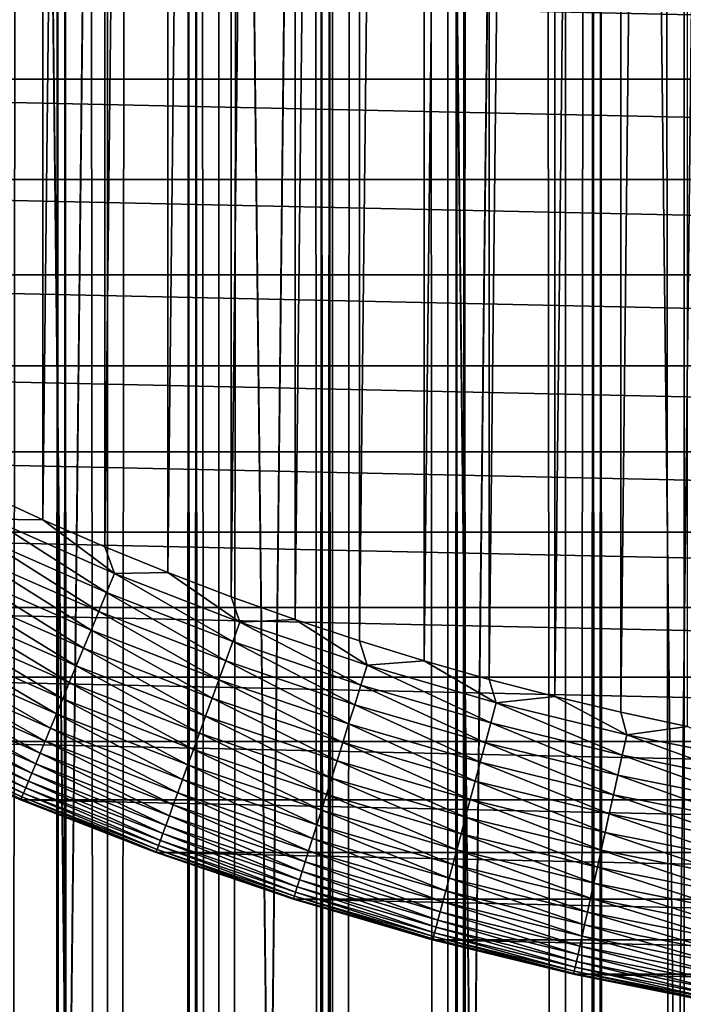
# Model space of a CAD drawing. Header units: millimetres. Extents: x -161 to 161, y -94 to 1149.
# Tile 1023 of 1056: x -4.79 to -2.29, y 641.18 to 644.88. Entities that reach past the tile are written whole.
import ezdxf

# ---------------------------------------------------------------- set-up
doc = ezdxf.new("R2010")
doc.units = ezdxf.units.MM
doc.header["$LTSCALE"] = 81.481481
for name, color, linetype in [('16', 7, 'CONTINUOUS'), ('18', 7, 'CONTINUOUS'), ('3', 7, 'CONTINUOUS'), ('37', 7, 'CONTINUOUS'), ('38', 7, 'CONTINUOUS'), ('39', 7, 'CONTINUOUS'), ('4', 7, 'CONTINUOUS'), ('41', 7, 'CONTINUOUS'), ('6', 7, 'CONTINUOUS')]:
    doc.layers.add(name, color=color, linetype=linetype)

msp = doc.modelspace()

# ---------------------------------------------------------------- linework, layer by layer
at = {"layer": '16', "color": 7, "linetype": 'CONTINUOUS', "true_color": 0xaaaaaa}
for points in [[(-5.3561, 640, -19.2695), (-4.9892, 673.5, -19.3677), (-4.6059, 640, -19.4624), (-5.3561, 640, -19.2695)], [(-4.9892, 673.5, -19.3677), (-4.2345, 673.5, -19.5465), (-4.6059, 640, -19.4624), (-4.9892, 673.5, -19.3677)], [(-4.6059, 640, -19.4624), (-4.2345, 673.5, -19.5465), (-3.8488, 640, -19.6262), (-4.6059, 640, -19.4624)], [(-4.2345, 673.5, -19.5465), (-3.4724, 673.5, -19.6961), (-3.8488, 640, -19.6262), (-4.2345, 673.5, -19.5465)], [(-3.8488, 640, -19.6262), (-3.4724, 673.5, -19.6961), (-3.0859, 640, -19.7605), (-3.8488, 640, -19.6262)], [(-3.4724, 673.5, -19.6961), (-2.7064, 673.5, -19.816), (-3.0859, 640, -19.7605), (-3.4724, 673.5, -19.6961)], [(-3.0859, 640, -19.7605), (-2.7064, 673.5, -19.816), (-2.3184, 640, -19.8652), (-3.0859, 640, -19.7605)], [(-2.7064, 673.5, -19.816), (-1.9369, 673.5, -19.9059), (-2.3184, 640, -19.8652), (-2.7064, 673.5, -19.816)], [(-2.3184, 640, -19.8652), (-1.9369, 673.5, -19.9059), (-1.5474, 640, -19.94), (-2.3184, 640, -19.8652)]]:
    msp.add_3dface(points, dxfattribs=at)
at = {"layer": '18', "color": 7, "linetype": 'CONTINUOUS', "true_color": 0xaaaaaa}
for points in [[(-4.6069, 640, 19.4622), (-4.9892, 673.5, 19.3677), (-5.3571, 640, 19.2692), (-4.6069, 640, 19.4622)], [(-4.2345, 673.5, 19.5465), (-4.9892, 673.5, 19.3677), (-4.6069, 640, 19.4622), (-4.2345, 673.5, 19.5465)], [(-3.8498, 640, 19.626), (-4.2345, 673.5, 19.5465), (-4.6069, 640, 19.4622), (-3.8498, 640, 19.626)], [(-3.4724, 673.5, 19.6961), (-4.2345, 673.5, 19.5465), (-3.8498, 640, 19.626), (-3.4724, 673.5, 19.6961)], [(-3.087, 640, 19.7603), (-3.4724, 673.5, 19.6961), (-3.8498, 640, 19.626), (-3.087, 640, 19.7603)], [(-2.7064, 673.5, 19.816), (-3.4724, 673.5, 19.6961), (-3.087, 640, 19.7603), (-2.7064, 673.5, 19.816)], [(-2.3195, 640, 19.865), (-2.7064, 673.5, 19.816), (-3.087, 640, 19.7603), (-2.3195, 640, 19.865)], [(-1.9369, 673.5, 19.9059), (-2.7064, 673.5, 19.816), (-2.3195, 640, 19.865), (-1.9369, 673.5, 19.9059)], [(-1.5485, 640, 19.94), (-1.9369, 673.5, 19.9059), (-2.3195, 640, 19.865), (-1.5485, 640, 19.94)]]:
    msp.add_3dface(points, dxfattribs=at)
at = {"layer": '3', "color": 7, "linetype": 'CONTINUOUS', "true_color": 0xaaaaaa}
for points in [[(-5.1005, 648.5, -10.8621), (-4.6165, 648.5, -11.0765), (-4.897, -11, -10.9553), (-5.1005, 648.5, -10.8621)], [(-4.897, -11, -10.9553), (-4.6165, 648.5, -11.0765), (-4.4076, -11, -11.1612), (-4.897, -11, -10.9553)], [(-4.6165, 648.5, -11.0765), (-4.1238, 648.5, -11.2692), (-4.4076, -11, -11.1612), (-4.6165, 648.5, -11.0765)], [(-4.4076, -11, -11.1612), (-4.1238, 648.5, -11.2692), (-3.9096, -11, -11.3453), (-4.4076, -11, -11.1612)], [(-4.1238, 648.5, -11.2692), (-3.6234, 648.5, -11.4399), (-3.9096, -11, -11.3453), (-4.1238, 648.5, -11.2692)], [(-3.9096, -11, -11.3453), (-3.6234, 648.5, -11.4399), (-3.4039, -11, -11.5071), (-3.9096, -11, -11.3453)], [(-3.6234, 648.5, -11.4399), (-3.1161, 648.4999, -11.5884), (-3.4039, -11, -11.5071), (-3.6234, 648.5, -11.4399)], [(-3.4039, -11, -11.5071), (-3.1161, 648.4999, -11.5884), (-2.8916, -11, -11.6464), (-3.4039, -11, -11.5071)], [(-3.1161, 648.4999, -11.5884), (-2.603, 648.4999, -11.7143), (-2.8916, -11, -11.6464), (-3.1161, 648.4999, -11.5884)], [(-2.8916, -11, -11.6464), (-2.603, 648.4999, -11.7143), (-2.3736, -11, -11.7629), (-2.8916, -11, -11.6464)], [(-2.603, 648.4999, -11.7143), (-2.0852, 648.4999, -11.8174), (-2.3736, -11, -11.7629), (-2.603, 648.4999, -11.7143)], [(-2.3736, -11, -11.7629), (-2.0852, 648.4999, -11.8174), (-1.851, -11, -11.8564), (-2.3736, -11, -11.7629)]]:
    msp.add_3dface(points, dxfattribs=at)
at = {"layer": '37', "linetype": 'CONTINUOUS'}
for points in [[(-2.2785, 664.7719, -48.8), (-2.5281, 664.7186, -48.8), (-2.5277, 642.2814, -48.8), (-2.2785, 664.7719, -48.8)], [(-2.2781, 642.228, -48.8), (-2.2785, 664.7719, -48.8), (-2.5277, 642.2814, -48.8), (-2.2781, 642.228, -48.8)], [(-2.5281, 664.7186, -48.8), (-2.7764, 664.6597, -48.8), (-2.7761, 642.3402, -48.8), (-2.5281, 664.7186, -48.8)], [(-2.5277, 642.2814, -48.8), (-2.5281, 664.7186, -48.8), (-2.7761, 642.3402, -48.8), (-2.5277, 642.2814, -48.8)], [(-2.7764, 664.6597, -48.8), (-3.0231, 664.5955, -48.8), (-3.0227, 642.4044, -48.8), (-2.7764, 664.6597, -48.8)], [(-2.7761, 642.3402, -48.8), (-2.7764, 664.6597, -48.8), (-3.0227, 642.4044, -48.8), (-2.7761, 642.3402, -48.8)], [(-3.0231, 664.5955, -48.8), (-3.2677, 664.526, -48.8), (-3.2673, 642.4739, -48.8), (-3.0231, 664.5955, -48.8)], [(-3.0227, 642.4044, -48.8), (-3.0231, 664.5955, -48.8), (-3.2673, 642.4739, -48.8), (-3.0227, 642.4044, -48.8)], [(-3.2677, 664.526, -48.8), (-3.5108, 664.451, -48.8), (-3.5104, 642.5489, -48.8), (-3.2677, 664.526, -48.8)], [(-3.2673, 642.4739, -48.8), (-3.2677, 664.526, -48.8), (-3.5104, 642.5489, -48.8), (-3.2673, 642.4739, -48.8)], [(-3.5108, 664.451, -48.8), (-3.7526, 664.3704, -48.8), (-3.7523, 642.6295, -48.8), (-3.5108, 664.451, -48.8)], [(-3.5104, 642.5489, -48.8), (-3.5108, 664.451, -48.8), (-3.7523, 642.6295, -48.8), (-3.5104, 642.5489, -48.8)], [(-3.7526, 664.3704, -48.8), (-3.993, 664.2844, -48.8), (-3.9926, 642.7154, -48.8), (-3.7526, 664.3704, -48.8)], [(-3.7523, 642.6295, -48.8), (-3.7526, 664.3704, -48.8), (-3.9926, 642.7154, -48.8), (-3.7523, 642.6295, -48.8)], [(-3.993, 664.2844, -48.8), (-4.2314, 664.1931, -48.8), (-4.231, 642.8067, -48.8), (-3.993, 664.2844, -48.8)], [(-3.9926, 642.7154, -48.8), (-3.993, 664.2844, -48.8), (-4.231, 642.8067, -48.8), (-3.9926, 642.7154, -48.8)], [(-4.2314, 664.1931, -48.8), (-4.4675, 664.0967, -48.8), (-4.4671, 642.9031, -48.8), (-4.2314, 664.1931, -48.8)], [(-4.231, 642.8067, -48.8), (-4.2314, 664.1931, -48.8), (-4.4671, 642.9031, -48.8), (-4.231, 642.8067, -48.8)], [(-4.4675, 664.0967, -48.8), (-4.701, 663.9953, -48.8), (-4.7006, 643.0046, -48.8), (-4.4675, 664.0967, -48.8)], [(-4.4671, 642.9031, -48.8), (-4.4675, 664.0967, -48.8), (-4.7006, 643.0046, -48.8), (-4.4671, 642.9031, -48.8)], [(-4.701, 663.9953, -48.8), (-4.9318, 663.8888, -48.8), (-4.9315, 643.111, -48.8), (-4.701, 663.9953, -48.8)], [(-4.7006, 643.0046, -48.8), (-4.701, 663.9953, -48.8), (-4.9315, 643.111, -48.8), (-4.7006, 643.0046, -48.8)]]:
    msp.add_3dface(points, dxfattribs=at)
at = {"layer": '38', "linetype": 'CONTINUOUS'}
for points in [[(-8.8387, 644.6613, -78.8), (-9.2163, 645.0556, -78.8), (8.8387, 644.6613, -78.8), (-8.8387, 644.6613, -78.8)], [(8.8387, 644.6613, -78.8), (-9.2163, 645.0556, -78.8), (9.2163, 645.0556, -78.8), (8.8387, 644.6613, -78.8)], [(-8.4444, 644.2837, -78.8), (-8.8387, 644.6613, -78.8), (8.4444, 644.2837, -78.8), (-8.4444, 644.2837, -78.8)], [(8.4444, 644.2837, -78.8), (-8.8387, 644.6613, -78.8), (8.8387, 644.6613, -78.8), (8.4444, 644.2837, -78.8)], [(-8.0352, 643.9248, -78.8), (-8.4444, 644.2837, -78.8), (8.0352, 643.9248, -78.8), (-8.0352, 643.9248, -78.8)], [(8.0352, 643.9248, -78.8), (-8.4444, 644.2837, -78.8), (8.4444, 644.2837, -78.8), (8.0352, 643.9248, -78.8)], [(-7.6096, 643.5833, -78.8), (-8.0352, 643.9248, -78.8), (7.6096, 643.5833, -78.8), (-7.6096, 643.5833, -78.8)], [(7.6096, 643.5833, -78.8), (-8.0352, 643.9248, -78.8), (8.0352, 643.9248, -78.8), (7.6096, 643.5833, -78.8)], [(-7.1692, 643.2604, -78.8), (-7.6096, 643.5833, -78.8), (7.1692, 643.2604, -78.8), (-7.1692, 643.2604, -78.8)], [(7.1692, 643.2604, -78.8), (-7.6096, 643.5833, -78.8), (7.6096, 643.5833, -78.8), (7.1692, 643.2604, -78.8)], [(-6.7164, 642.9577, -78.8), (-7.1692, 643.2604, -78.8), (6.7164, 642.9577, -78.8), (-6.7164, 642.9577, -78.8)], [(6.7164, 642.9577, -78.8), (-7.1692, 643.2604, -78.8), (7.1692, 643.2604, -78.8), (6.7164, 642.9577, -78.8)], [(-6.2503, 642.675, -78.8), (-6.7164, 642.9577, -78.8), (6.2503, 642.675, -78.8), (-6.2503, 642.675, -78.8)], [(6.2503, 642.675, -78.8), (-6.7164, 642.9577, -78.8), (6.7164, 642.9577, -78.8), (6.2503, 642.675, -78.8)], [(-5.7715, 642.4123, -78.8), (-6.2503, 642.675, -78.8), (5.7715, 642.4123, -78.8), (-5.7715, 642.4123, -78.8)], [(5.7715, 642.4123, -78.8), (-6.2503, 642.675, -78.8), (6.2503, 642.675, -78.8), (5.7715, 642.4123, -78.8)], [(-5.2825, 642.171, -78.8), (-5.7715, 642.4123, -78.8), (5.2825, 642.171, -78.8), (-5.2825, 642.171, -78.8)], [(5.2825, 642.171, -78.8), (-5.7715, 642.4123, -78.8), (5.7715, 642.4123, -78.8), (5.2825, 642.171, -78.8)], [(-4.784, 641.9518, -78.8), (-5.2825, 642.171, -78.8), (4.784, 641.9518, -78.8), (-4.784, 641.9518, -78.8)], [(4.784, 641.9518, -78.8), (-5.2825, 642.171, -78.8), (5.2825, 642.171, -78.8), (4.784, 641.9518, -78.8)], [(-4.2751, 641.7539, -78.8), (-4.784, 641.9518, -78.8), (4.2751, 641.7539, -78.8), (-4.2751, 641.7539, -78.8)], [(4.2751, 641.7539, -78.8), (-4.784, 641.9518, -78.8), (4.784, 641.9518, -78.8), (4.2751, 641.7539, -78.8)], [(-3.7583, 641.5784, -78.8), (-4.2751, 641.7539, -78.8), (3.7583, 641.5784, -78.8), (-3.7583, 641.5784, -78.8)], [(3.7583, 641.5784, -78.8), (-4.2751, 641.7539, -78.8), (4.2751, 641.7539, -78.8), (3.7583, 641.5784, -78.8)], [(-3.2358, 641.4261, -78.8), (-3.7583, 641.5784, -78.8), (3.2358, 641.4261, -78.8), (-3.2358, 641.4261, -78.8)], [(3.2358, 641.4261, -78.8), (-3.7583, 641.5784, -78.8), (3.7583, 641.5784, -78.8), (3.2358, 641.4261, -78.8)], [(-2.7056, 641.2964, -78.8), (-3.2358, 641.4261, -78.8), (2.7056, 641.2964, -78.8), (-2.7056, 641.2964, -78.8)], [(2.7056, 641.2964, -78.8), (-3.2358, 641.4261, -78.8), (3.2358, 641.4261, -78.8), (2.7056, 641.2964, -78.8)], [(-2.17, 641.1899, -78.8), (-2.7056, 641.2964, -78.8), (2.17, 641.1899, -78.8), (-2.17, 641.1899, -78.8)], [(2.17, 641.1899, -78.8), (-2.7056, 641.2964, -78.8), (2.7056, 641.2964, -78.8), (2.17, 641.1899, -78.8)]]:
    msp.add_3dface(points, dxfattribs=at)
at = {"layer": '39', "linetype": 'CONTINUOUS'}
for points in [[(-5.2825, 642.171, -78.8), (-4.784, 641.9518, -78.8), (-4.791, 641.9546, -49.8), (-5.2825, 642.171, -78.8)], [(-4.791, 641.9546, -49.8), (-4.784, 641.9518, -78.8), (-4.282, 641.7563, -49.8), (-4.791, 641.9546, -49.8)], [(-4.784, 641.9518, -78.8), (-4.2751, 641.7539, -78.8), (-4.282, 641.7563, -49.8), (-4.784, 641.9518, -78.8)], [(-4.282, 641.7563, -49.8), (-4.2751, 641.7539, -78.8), (-3.7648, 641.5804, -49.8), (-4.282, 641.7563, -49.8)], [(-4.2751, 641.7539, -78.8), (-3.7583, 641.5784, -78.8), (-3.7648, 641.5804, -49.8), (-4.2751, 641.7539, -78.8)], [(-3.7648, 641.5804, -49.8), (-3.7583, 641.5784, -78.8), (-3.2404, 641.4273, -49.8), (-3.7648, 641.5804, -49.8)], [(-3.7583, 641.5784, -78.8), (-3.2358, 641.4261, -78.8), (-3.2404, 641.4273, -49.8), (-3.7583, 641.5784, -78.8)], [(-3.2404, 641.4273, -49.8), (-3.2358, 641.4261, -78.8), (-2.7098, 641.2973, -49.8), (-3.2404, 641.4273, -49.8)], [(-3.2358, 641.4261, -78.8), (-2.7056, 641.2964, -78.8), (-2.7098, 641.2973, -49.8), (-3.2358, 641.4261, -78.8)], [(-2.7098, 641.2973, -49.8), (-2.7056, 641.2964, -78.8), (-2.174, 641.1905, -49.8), (-2.7098, 641.2973, -49.8)], [(-2.7056, 641.2964, -78.8), (-2.17, 641.1899, -78.8), (-2.174, 641.1905, -49.8), (-2.7056, 641.2964, -78.8)]]:
    msp.add_3dface(points, dxfattribs=at)
at = {"layer": '4', "color": 7, "linetype": 'CONTINUOUS', "true_color": 0xaaaaaa}
for points in [[(-4.6454, 648.5, 11.0644), (-5.1291, 648.5, 10.8486), (-4.897, -11, 10.9553), (-4.6454, 648.5, 11.0644)], [(-4.4076, -11, 11.1612), (-4.6454, 648.5, 11.0644), (-4.897, -11, 10.9553), (-4.4076, -11, 11.1612)], [(-4.1529, 648.5, 11.2585), (-4.6454, 648.5, 11.0644), (-4.4076, -11, 11.1612), (-4.1529, 648.5, 11.2585)], [(-3.9096, -11, 11.3453), (-4.1529, 648.5, 11.2585), (-4.4076, -11, 11.1612), (-3.9096, -11, 11.3453)], [(-3.6527, 648.5, 11.4306), (-4.1529, 648.5, 11.2585), (-3.9096, -11, 11.3453), (-3.6527, 648.5, 11.4306)], [(-3.4039, -11, 11.5071), (-3.6527, 648.5, 11.4306), (-3.9096, -11, 11.3453), (-3.4039, -11, 11.5071)], [(-3.1455, 648.5, 11.5804), (-3.6527, 648.5, 11.4306), (-3.4039, -11, 11.5071), (-3.1455, 648.5, 11.5804)], [(-2.8916, -11, 11.6464), (-3.1455, 648.5, 11.5804), (-3.4039, -11, 11.5071), (-2.8916, -11, 11.6464)], [(-2.6326, 648.5, 11.7077), (-3.1455, 648.5, 11.5804), (-2.8916, -11, 11.6464), (-2.6326, 648.5, 11.7077)], [(-2.3736, -11, 11.7629), (-2.6326, 648.5, 11.7077), (-2.8916, -11, 11.6464), (-2.3736, -11, 11.7629)], [(-2.1149, 648.5, 11.8122), (-2.6326, 648.5, 11.7077), (-2.3736, -11, 11.7629), (-2.1149, 648.5, 11.8122)], [(-1.851, -11, 11.8564), (-2.1149, 648.5, 11.8122), (-2.3736, -11, 11.7629), (-1.851, -11, 11.8564)]]:
    msp.add_3dface(points, dxfattribs=at)
at = {"layer": '41', "linetype": 'CONTINUOUS'}
for points in [[(-4.7006, 643.0046, -48.8), (-4.9315, 643.111, -48.8), (-4.8933, 643.0064, -48.8031), (-4.7006, 643.0046, -48.8)], [(-4.4608, 642.7308, -48.8123), (-4.8933, 643.0064, -48.8031), (-4.9263, 642.9356, -48.8123), (-4.4608, 642.7308, -48.8123)], [(-4.4309, 642.8029, -48.8031), (-4.7006, 643.0046, -48.8), (-4.8933, 643.0064, -48.8031), (-4.4309, 642.8029, -48.8031)], [(-4.4309, 642.8029, -48.8031), (-4.8933, 643.0064, -48.8031), (-4.4608, 642.7308, -48.8123), (-4.4309, 642.8029, -48.8031)], [(-4.4671, 642.9031, -48.8), (-4.7006, 643.0046, -48.8), (-4.4309, 642.8029, -48.8031), (-4.4671, 642.9031, -48.8)], [(-4.4903, 642.6596, -48.8277), (-4.9263, 642.9356, -48.8123), (-4.9588, 642.8658, -48.8277), (-4.4903, 642.6596, -48.8277)], [(-4.4608, 642.7308, -48.8123), (-4.9263, 642.9356, -48.8123), (-4.4903, 642.6596, -48.8277), (-4.4608, 642.7308, -48.8123)], [(-4.231, 642.8067, -48.8), (-4.4671, 642.9031, -48.8), (-4.4309, 642.8029, -48.8031), (-4.231, 642.8067, -48.8)], [(-4.5192, 642.5897, -48.849), (-4.9588, 642.8658, -48.8277), (-4.9908, 642.7972, -48.849), (-4.5192, 642.5897, -48.849)], [(-4.4903, 642.6596, -48.8277), (-4.9588, 642.8658, -48.8277), (-4.5192, 642.5897, -48.849), (-4.4903, 642.6596, -48.8277)], [(-4.5474, 642.5216, -48.8762), (-4.9908, 642.7972, -48.849), (-5.022, 642.7304, -48.8762), (-4.5474, 642.5216, -48.8762)], [(-4.5192, 642.5897, -48.849), (-4.9908, 642.7972, -48.849), (-4.5474, 642.5216, -48.8762), (-4.5192, 642.5897, -48.849)], [(-3.9868, 642.5465, -48.8123), (-4.4309, 642.8029, -48.8031), (-4.4608, 642.7308, -48.8123), (-3.9868, 642.5465, -48.8123)], [(-3.9601, 642.6198, -48.8031), (-4.231, 642.8067, -48.8), (-4.4309, 642.8029, -48.8031), (-3.9601, 642.6198, -48.8031)], [(-3.9601, 642.6198, -48.8031), (-4.4309, 642.8029, -48.8031), (-3.9868, 642.5465, -48.8123), (-3.9601, 642.6198, -48.8031)], [(-3.9926, 642.7154, -48.8), (-4.231, 642.8067, -48.8), (-3.9601, 642.6198, -48.8031), (-3.9926, 642.7154, -48.8)], [(-4.5747, 642.4556, -48.9092), (-5.022, 642.7304, -48.8762), (-5.0521, 642.6657, -48.9092), (-4.5747, 642.4556, -48.9092)], [(-4.5474, 642.5216, -48.8762), (-5.022, 642.7304, -48.8762), (-4.5747, 642.4556, -48.9092), (-4.5474, 642.5216, -48.8762)], [(-4.0131, 642.474, -48.8277), (-4.4608, 642.7308, -48.8123), (-4.4903, 642.6596, -48.8277), (-4.0131, 642.474, -48.8277)], [(-3.9868, 642.5465, -48.8123), (-4.4608, 642.7308, -48.8123), (-4.0131, 642.474, -48.8277), (-3.9868, 642.5465, -48.8123)], [(-3.7523, 642.6295, -48.8), (-3.9926, 642.7154, -48.8), (-3.9601, 642.6198, -48.8031), (-3.7523, 642.6295, -48.8)], [(-4.601, 642.3923, -48.9476), (-5.0521, 642.6657, -48.9092), (-5.0811, 642.6036, -48.9476), (-4.601, 642.3923, -48.9476)], [(-4.5747, 642.4556, -48.9092), (-5.0521, 642.6657, -48.9092), (-4.601, 642.3923, -48.9476), (-4.5747, 642.4556, -48.9092)], [(-4.039, 642.4029, -48.849), (-4.4903, 642.6596, -48.8277), (-4.5192, 642.5897, -48.849), (-4.039, 642.4029, -48.849)], [(-4.0131, 642.474, -48.8277), (-4.4903, 642.6596, -48.8277), (-4.039, 642.4029, -48.849), (-4.0131, 642.474, -48.8277)], [(-4.626, 642.3319, -48.9913), (-5.0811, 642.6036, -48.9476), (-5.1087, 642.5443, -48.9913), (-4.626, 642.3319, -48.9913)], [(-4.601, 642.3923, -48.9476), (-5.0811, 642.6036, -48.9476), (-4.626, 642.3319, -48.9913), (-4.601, 642.3923, -48.9476)], [(-3.5052, 642.383, -48.8123), (-3.9601, 642.6198, -48.8031), (-3.9868, 642.5465, -48.8123), (-3.5052, 642.383, -48.8123)], [(-3.4817, 642.4574, -48.8031), (-3.7523, 642.6295, -48.8), (-3.9601, 642.6198, -48.8031), (-3.4817, 642.4574, -48.8031)], [(-3.4817, 642.4574, -48.8031), (-3.9601, 642.6198, -48.8031), (-3.5052, 642.383, -48.8123), (-3.4817, 642.4574, -48.8031)], [(-3.5104, 642.5489, -48.8), (-3.7523, 642.6295, -48.8), (-3.4817, 642.4574, -48.8031), (-3.5104, 642.5489, -48.8)], [(-4.0642, 642.3337, -48.8762), (-4.5192, 642.5897, -48.849), (-4.5474, 642.5216, -48.8762), (-4.0642, 642.3337, -48.8762)], [(-4.039, 642.4029, -48.849), (-4.5192, 642.5897, -48.849), (-4.0642, 642.3337, -48.8762), (-4.039, 642.4029, -48.849)], [(-4.6496, 642.2749, -49.04), (-5.1087, 642.5443, -48.9913), (-5.1348, 642.4884, -49.04), (-4.6496, 642.2749, -49.04)], [(-4.626, 642.3319, -48.9913), (-5.1087, 642.5443, -48.9913), (-4.6496, 642.2749, -49.04), (-4.626, 642.3319, -48.9913)], [(-4.0886, 642.2666, -48.9092), (-4.5474, 642.5216, -48.8762), (-4.5747, 642.4556, -48.9092), (-4.0886, 642.2666, -48.9092)], [(-4.0642, 642.3337, -48.8762), (-4.5474, 642.5216, -48.8762), (-4.0886, 642.2666, -48.9092), (-4.0642, 642.3337, -48.8762)], [(-3.5284, 642.3095, -48.8277), (-3.9868, 642.5465, -48.8123), (-4.0131, 642.474, -48.8277), (-3.5284, 642.3095, -48.8277)], [(-3.5052, 642.383, -48.8123), (-3.9868, 642.5465, -48.8123), (-3.5284, 642.3095, -48.8277), (-3.5052, 642.383, -48.8123)], [(-3.2673, 642.4739, -48.8), (-3.5104, 642.5489, -48.8), (-3.4817, 642.4574, -48.8031), (-3.2673, 642.4739, -48.8)], [(-4.6716, 642.2216, -49.0934), (-5.1348, 642.4884, -49.04), (-5.1592, 642.4362, -49.0934), (-4.6716, 642.2216, -49.0934)], [(-4.6496, 642.2749, -49.04), (-5.1348, 642.4884, -49.04), (-4.6716, 642.2216, -49.0934), (-4.6496, 642.2749, -49.04)], [(-4.1121, 642.2022, -48.9476), (-4.5747, 642.4556, -48.9092), (-4.601, 642.3923, -48.9476), (-4.1121, 642.2022, -48.9476)], [(-4.0886, 642.2666, -48.9092), (-4.5747, 642.4556, -48.9092), (-4.1121, 642.2022, -48.9476), (-4.0886, 642.2666, -48.9092)], [(-3.5511, 642.2373, -48.849), (-4.0131, 642.474, -48.8277), (-4.039, 642.4029, -48.849), (-3.5511, 642.2373, -48.849)], [(-3.5284, 642.3095, -48.8277), (-4.0131, 642.474, -48.8277), (-3.5511, 642.2373, -48.849), (-3.5284, 642.3095, -48.8277)], [(-3.0169, 642.2407, -48.8123), (-3.4817, 642.4574, -48.8031), (-3.5052, 642.383, -48.8123), (-3.0169, 642.2407, -48.8123)], [(-2.9967, 642.3161, -48.8031), (-3.2673, 642.4739, -48.8), (-3.4817, 642.4574, -48.8031), (-2.9967, 642.3161, -48.8031)], [(-2.9967, 642.3161, -48.8031), (-3.4817, 642.4574, -48.8031), (-3.0169, 642.2407, -48.8123), (-2.9967, 642.3161, -48.8031)], [(-3.0227, 642.4044, -48.8), (-3.2673, 642.4739, -48.8), (-2.9967, 642.3161, -48.8031), (-3.0227, 642.4044, -48.8)], [(-4.692, 642.1724, -49.1511), (-5.1592, 642.4362, -49.0934), (-5.1817, 642.3878, -49.1511), (-4.692, 642.1724, -49.1511)], [(-4.6716, 642.2216, -49.0934), (-5.1592, 642.4362, -49.0934), (-4.692, 642.1724, -49.1511), (-4.6716, 642.2216, -49.0934)], [(-4.7107, 642.1275, -49.2129), (-5.1817, 642.3878, -49.1511), (-5.2022, 642.3438, -49.2129), (-4.7107, 642.1275, -49.2129)], [(-4.692, 642.1724, -49.1511), (-5.1817, 642.3878, -49.1511), (-4.7107, 642.1275, -49.2129), (-4.692, 642.1724, -49.1511)], [(-4.1344, 642.1408, -48.9913), (-4.601, 642.3923, -48.9476), (-4.626, 642.3319, -48.9913), (-4.1344, 642.1408, -48.9913)], [(-4.1121, 642.2022, -48.9476), (-4.601, 642.3923, -48.9476), (-4.1344, 642.1408, -48.9913), (-4.1121, 642.2022, -48.9476)], [(-3.5733, 642.167, -48.8762), (-4.039, 642.4029, -48.849), (-4.0642, 642.3337, -48.8762), (-3.5733, 642.167, -48.8762)], [(-3.5511, 642.2373, -48.849), (-4.039, 642.4029, -48.849), (-3.5733, 642.167, -48.8762), (-3.5511, 642.2373, -48.849)], [(-3.0369, 642.1662, -48.8277), (-3.5052, 642.383, -48.8123), (-3.5284, 642.3095, -48.8277), (-3.0369, 642.1662, -48.8277)], [(-3.0169, 642.2407, -48.8123), (-3.5052, 642.383, -48.8123), (-3.0369, 642.1662, -48.8277), (-3.0169, 642.2407, -48.8123)], [(-2.7761, 642.3402, -48.8), (-3.0227, 642.4044, -48.8), (-2.9967, 642.3161, -48.8031), (-2.7761, 642.3402, -48.8)], [(-4.7273, 642.0872, -49.2783), (-5.2022, 642.3438, -49.2129), (-5.2207, 642.3043, -49.2783), (-4.7273, 642.0872, -49.2783)], [(-4.7107, 642.1275, -49.2129), (-5.2022, 642.3438, -49.2129), (-4.7273, 642.0872, -49.2783), (-4.7107, 642.1275, -49.2129)], [(-2.506, 642.196, -48.8031), (-2.7761, 642.3402, -48.8), (-2.9967, 642.3161, -48.8031), (-2.506, 642.196, -48.8031)], [(-2.5277, 642.2814, -48.8), (-2.7761, 642.3402, -48.8), (-2.506, 642.196, -48.8031), (-2.5277, 642.2814, -48.8)], [(-4.742, 642.0518, -49.3469), (-5.2207, 642.3043, -49.2783), (-5.2369, 642.2695, -49.3469), (-4.742, 642.0518, -49.3469)], [(-4.7273, 642.0872, -49.2783), (-5.2207, 642.3043, -49.2783), (-4.742, 642.0518, -49.3469), (-4.7273, 642.0872, -49.2783)], [(-4.1555, 642.0828, -49.04), (-4.626, 642.3319, -48.9913), (-4.6496, 642.2749, -49.04), (-4.1555, 642.0828, -49.04)], [(-4.1344, 642.1408, -48.9913), (-4.626, 642.3319, -48.9913), (-4.1555, 642.0828, -49.04), (-4.1344, 642.1408, -48.9913)], [(-3.5947, 642.0989, -48.9092), (-4.0642, 642.3337, -48.8762), (-4.0886, 642.2666, -48.9092), (-3.5947, 642.0989, -48.9092)], [(-3.5733, 642.167, -48.8762), (-4.0642, 642.3337, -48.8762), (-3.5947, 642.0989, -48.9092), (-3.5733, 642.167, -48.8762)], [(-3.0565, 642.0932, -48.849), (-3.5284, 642.3095, -48.8277), (-3.5511, 642.2373, -48.849), (-3.0565, 642.0932, -48.849)], [(-3.0369, 642.1662, -48.8277), (-3.5284, 642.3095, -48.8277), (-3.0565, 642.0932, -48.849), (-3.0369, 642.1662, -48.8277)], [(-2.5229, 642.1198, -48.8123), (-2.9967, 642.3161, -48.8031), (-3.0169, 642.2407, -48.8123), (-2.5229, 642.1198, -48.8123)], [(-2.506, 642.196, -48.8031), (-2.9967, 642.3161, -48.8031), (-2.5229, 642.1198, -48.8123), (-2.506, 642.196, -48.8031)], [(-4.7546, 642.0214, -49.4183), (-5.2369, 642.2695, -49.3469), (-5.2507, 642.2398, -49.4183), (-4.7546, 642.0214, -49.4183)], [(-4.742, 642.0518, -49.3469), (-5.2369, 642.2695, -49.3469), (-4.7546, 642.0214, -49.4183), (-4.742, 642.0518, -49.3469)], [(-4.1752, 642.0286, -49.0934), (-4.6496, 642.2749, -49.04), (-4.6716, 642.2216, -49.0934), (-4.1752, 642.0286, -49.0934)], [(-4.1555, 642.0828, -49.04), (-4.6496, 642.2749, -49.04), (-4.1752, 642.0286, -49.0934), (-4.1555, 642.0828, -49.04)], [(-3.6154, 642.0336, -48.9476), (-4.0886, 642.2666, -48.9092), (-4.1121, 642.2022, -48.9476), (-3.6154, 642.0336, -48.9476)], [(-3.5947, 642.0989, -48.9092), (-4.0886, 642.2666, -48.9092), (-3.6154, 642.0336, -48.9476), (-3.5947, 642.0989, -48.9092)], [(-2.2781, 642.228, -48.8), (-2.5277, 642.2814, -48.8), (-2.506, 642.196, -48.8031), (-2.2781, 642.228, -48.8)], [(-4.765, 641.9964, -49.4921), (-5.2507, 642.2398, -49.4183), (-5.2622, 642.2152, -49.4921), (-4.765, 641.9964, -49.4921)], [(-4.7546, 642.0214, -49.4183), (-5.2507, 642.2398, -49.4183), (-4.765, 641.9964, -49.4921), (-4.7546, 642.0214, -49.4183)], [(-3.0755, 642.0219, -48.8762), (-3.5511, 642.2373, -48.849), (-3.5733, 642.167, -48.8762), (-3.0755, 642.0219, -48.8762)], [(-3.0565, 642.0932, -48.849), (-3.5511, 642.2373, -48.849), (-3.0755, 642.0219, -48.8762), (-3.0565, 642.0932, -48.849)], [(-2.5396, 642.0445, -48.8277), (-3.0169, 642.2407, -48.8123), (-3.0369, 642.1662, -48.8277), (-2.5396, 642.0445, -48.8277)], [(-2.5229, 642.1198, -48.8123), (-3.0169, 642.2407, -48.8123), (-2.5396, 642.0445, -48.8277), (-2.5229, 642.1198, -48.8123)], [(-2.0106, 642.0974, -48.8031), (-2.2781, 642.228, -48.8), (-2.506, 642.196, -48.8031), (-2.0106, 642.0974, -48.8031)], [(-4.7789, 641.9627, -49.6449), (-5.2712, 642.1959, -49.5678), (-5.2776, 642.1821, -49.6449), (-4.7789, 641.9627, -49.6449)], [(-4.7731, 641.9768, -49.5678), (-5.2622, 642.2152, -49.4921), (-5.2712, 642.1959, -49.5678), (-4.7731, 641.9768, -49.5678)], [(-4.7731, 641.9768, -49.5678), (-5.2712, 642.1959, -49.5678), (-4.7789, 641.9627, -49.6449), (-4.7731, 641.9768, -49.5678)], [(-4.765, 641.9964, -49.4921), (-5.2622, 642.2152, -49.4921), (-4.7731, 641.9768, -49.5678), (-4.765, 641.9964, -49.4921)], [(-4.1935, 641.9785, -49.1511), (-4.6716, 642.2216, -49.0934), (-4.692, 642.1724, -49.1511), (-4.1935, 641.9785, -49.1511)], [(-4.1752, 642.0286, -49.0934), (-4.6716, 642.2216, -49.0934), (-4.1935, 641.9785, -49.1511), (-4.1752, 642.0286, -49.0934)], [(-3.635, 641.9713, -48.9913), (-4.1121, 642.2022, -48.9476), (-4.1344, 642.1408, -48.9913), (-3.635, 641.9713, -48.9913)], [(-3.6154, 642.0336, -48.9476), (-4.1121, 642.2022, -48.9476), (-3.635, 641.9713, -48.9913), (-3.6154, 642.0336, -48.9476)], [(-2.0241, 642.0206, -48.8123), (-2.506, 642.196, -48.8031), (-2.5229, 642.1198, -48.8123), (-2.0241, 642.0206, -48.8123)], [(-2.0106, 642.0974, -48.8031), (-2.506, 642.196, -48.8031), (-2.0241, 642.0206, -48.8123), (-2.0106, 642.0974, -48.8031)], [(-4.7824, 641.9543, -49.723), (-5.2776, 642.1821, -49.6449), (-5.2815, 642.1738, -49.723), (-4.7824, 641.9543, -49.723)], [(-4.791, 641.9546, -49.8), (-4.7824, 641.9543, -49.723), (-5.2815, 642.1738, -49.723), (-4.791, 641.9546, -49.8)], [(-4.7789, 641.9627, -49.6449), (-5.2776, 642.1821, -49.6449), (-4.7824, 641.9543, -49.723), (-4.7789, 641.9627, -49.6449)], [(-4.2101, 641.9328, -49.2129), (-4.692, 642.1724, -49.1511), (-4.7107, 642.1275, -49.2129), (-4.2101, 641.9328, -49.2129)], [(-4.1935, 641.9785, -49.1511), (-4.692, 642.1724, -49.1511), (-4.2101, 641.9328, -49.2129), (-4.1935, 641.9785, -49.1511)], [(-3.094, 641.953, -48.9092), (-3.5733, 642.167, -48.8762), (-3.5947, 642.0989, -48.9092), (-3.094, 641.953, -48.9092)], [(-3.0755, 642.0219, -48.8762), (-3.5733, 642.167, -48.8762), (-3.094, 641.953, -48.9092), (-3.0755, 642.0219, -48.8762)], [(-2.556, 641.9707, -48.849), (-3.0369, 642.1662, -48.8277), (-3.0565, 642.0932, -48.849), (-2.556, 641.9707, -48.849)], [(-2.5396, 642.0445, -48.8277), (-3.0369, 642.1662, -48.8277), (-2.556, 641.9707, -48.849), (-2.5396, 642.0445, -48.8277)], [(-4.225, 641.8919, -49.2783), (-4.7107, 642.1275, -49.2129), (-4.7273, 642.0872, -49.2783), (-4.225, 641.8919, -49.2783)], [(-4.2101, 641.9328, -49.2129), (-4.7107, 642.1275, -49.2129), (-4.225, 641.8919, -49.2783), (-4.2101, 641.9328, -49.2129)], [(-3.6536, 641.9124, -49.04), (-4.1344, 642.1408, -48.9913), (-4.1555, 642.0828, -49.04), (-3.6536, 641.9124, -49.04)], [(-3.635, 641.9713, -48.9913), (-4.1344, 642.1408, -48.9913), (-3.6536, 641.9124, -49.04), (-3.635, 641.9713, -48.9913)], [(-2.0375, 641.9447, -48.8277), (-2.5229, 642.1198, -48.8123), (-2.5396, 642.0445, -48.8277), (-2.0375, 641.9447, -48.8277)], [(-2.0241, 642.0206, -48.8123), (-2.5229, 642.1198, -48.8123), (-2.0375, 641.9447, -48.8277), (-2.0241, 642.0206, -48.8123)], [(-4.2381, 641.8558, -49.3469), (-4.7273, 642.0872, -49.2783), (-4.742, 642.0518, -49.3469), (-4.2381, 641.8558, -49.3469)], [(-4.225, 641.8919, -49.2783), (-4.7273, 642.0872, -49.2783), (-4.2381, 641.8558, -49.3469), (-4.225, 641.8919, -49.2783)], [(-3.6709, 641.8574, -49.0934), (-4.1555, 642.0828, -49.04), (-4.1752, 642.0286, -49.0934), (-3.6709, 641.8574, -49.0934)], [(-3.6536, 641.9124, -49.04), (-4.1555, 642.0828, -49.04), (-3.6709, 641.8574, -49.0934), (-3.6536, 641.9124, -49.04)], [(-3.1118, 641.8868, -48.9476), (-3.5947, 642.0989, -48.9092), (-3.6154, 642.0336, -48.9476), (-3.1118, 641.8868, -48.9476)], [(-3.094, 641.953, -48.9092), (-3.5947, 642.0989, -48.9092), (-3.1118, 641.8868, -48.9476), (-3.094, 641.953, -48.9092)], [(-2.5719, 641.8987, -48.8762), (-3.0565, 642.0932, -48.849), (-3.0755, 642.0219, -48.8762), (-2.5719, 641.8987, -48.8762)], [(-2.556, 641.9707, -48.849), (-3.0565, 642.0932, -48.849), (-2.5719, 641.8987, -48.8762), (-2.556, 641.9707, -48.849)], [(-4.2494, 641.825, -49.4183), (-4.742, 642.0518, -49.3469), (-4.7546, 642.0214, -49.4183), (-4.2494, 641.825, -49.4183)], [(-4.2381, 641.8558, -49.3469), (-4.742, 642.0518, -49.3469), (-4.2494, 641.825, -49.4183), (-4.2381, 641.8558, -49.3469)], [(-2.0507, 641.8702, -48.849), (-2.5396, 642.0445, -48.8277), (-2.556, 641.9707, -48.849), (-2.0507, 641.8702, -48.849)], [(-2.0375, 641.9447, -48.8277), (-2.5396, 642.0445, -48.8277), (-2.0507, 641.8702, -48.849), (-2.0375, 641.9447, -48.8277)], [(-4.2586, 641.7995, -49.4921), (-4.7546, 642.0214, -49.4183), (-4.765, 641.9964, -49.4921), (-4.2586, 641.7995, -49.4921)], [(-4.2494, 641.825, -49.4183), (-4.7546, 642.0214, -49.4183), (-4.2586, 641.7995, -49.4921), (-4.2494, 641.825, -49.4183)], [(-3.6869, 641.8066, -49.1511), (-4.1752, 642.0286, -49.0934), (-4.1935, 641.9785, -49.1511), (-3.6869, 641.8066, -49.1511)], [(-3.6709, 641.8574, -49.0934), (-4.1752, 642.0286, -49.0934), (-3.6869, 641.8066, -49.1511), (-3.6709, 641.8574, -49.0934)], [(-3.1287, 641.8237, -48.9913), (-3.6154, 642.0336, -48.9476), (-3.635, 641.9713, -48.9913), (-3.1287, 641.8237, -48.9913)], [(-3.1118, 641.8868, -48.9476), (-3.6154, 642.0336, -48.9476), (-3.1287, 641.8237, -48.9913), (-3.1118, 641.8868, -48.9476)], [(-2.5874, 641.829, -48.9092), (-3.0755, 642.0219, -48.8762), (-3.094, 641.953, -48.9092), (-2.5874, 641.829, -48.9092)], [(-2.5719, 641.8987, -48.8762), (-3.0755, 642.0219, -48.8762), (-2.5874, 641.829, -48.9092), (-2.5719, 641.8987, -48.8762)], [(-4.2711, 641.7652, -49.6449), (-4.7731, 641.9768, -49.5678), (-4.7789, 641.9627, -49.6449), (-4.2711, 641.7652, -49.6449)], [(-4.2659, 641.7795, -49.5678), (-4.765, 641.9964, -49.4921), (-4.7731, 641.9768, -49.5678), (-4.2659, 641.7795, -49.5678)], [(-4.2659, 641.7795, -49.5678), (-4.7731, 641.9768, -49.5678), (-4.2711, 641.7652, -49.6449), (-4.2659, 641.7795, -49.5678)], [(-4.2586, 641.7995, -49.4921), (-4.765, 641.9964, -49.4921), (-4.2659, 641.7795, -49.5678), (-4.2586, 641.7995, -49.4921)], [(-3.7015, 641.7602, -49.2129), (-4.1935, 641.9785, -49.1511), (-4.2101, 641.9328, -49.2129), (-3.7015, 641.7602, -49.2129)], [(-3.6869, 641.8066, -49.1511), (-4.1935, 641.9785, -49.1511), (-3.7015, 641.7602, -49.2129), (-3.6869, 641.8066, -49.1511)], [(-3.1446, 641.7641, -49.04), (-3.635, 641.9713, -48.9913), (-3.6536, 641.9124, -49.04), (-3.1446, 641.7641, -49.04)], [(-3.1287, 641.8237, -48.9913), (-3.635, 641.9713, -48.9913), (-3.1446, 641.7641, -49.04), (-3.1287, 641.8237, -48.9913)], [(-2.0635, 641.7976, -48.8762), (-2.556, 641.9707, -48.849), (-2.5719, 641.8987, -48.8762), (-2.0635, 641.7976, -48.8762)], [(-2.0507, 641.8702, -48.849), (-2.556, 641.9707, -48.849), (-2.0635, 641.7976, -48.8762), (-2.0507, 641.8702, -48.849)], [(-4.791, 641.9546, -49.8), (-4.282, 641.7563, -49.8), (-4.7824, 641.9543, -49.723), (-4.791, 641.9546, -49.8)], [(-4.2742, 641.7566, -49.723), (-4.7789, 641.9627, -49.6449), (-4.7824, 641.9543, -49.723), (-4.2742, 641.7566, -49.723)], [(-4.282, 641.7563, -49.8), (-4.2742, 641.7566, -49.723), (-4.7824, 641.9543, -49.723), (-4.282, 641.7563, -49.8)], [(-4.2711, 641.7652, -49.6449), (-4.7789, 641.9627, -49.6449), (-4.2742, 641.7566, -49.723), (-4.2711, 641.7652, -49.6449)], [(-3.7147, 641.7186, -49.2783), (-4.2101, 641.9328, -49.2129), (-4.225, 641.8919, -49.2783), (-3.7147, 641.7186, -49.2783)], [(-3.7015, 641.7602, -49.2129), (-4.2101, 641.9328, -49.2129), (-3.7147, 641.7186, -49.2783), (-3.7015, 641.7602, -49.2129)], [(-2.6022, 641.7621, -48.9476), (-3.094, 641.953, -48.9092), (-3.1118, 641.8868, -48.9476), (-2.6022, 641.7621, -48.9476)], [(-2.5874, 641.829, -48.9092), (-3.094, 641.953, -48.9092), (-2.6022, 641.7621, -48.9476), (-2.5874, 641.829, -48.9092)], [(-3.7262, 641.682, -49.3469), (-4.225, 641.8919, -49.2783), (-4.2381, 641.8558, -49.3469), (-3.7262, 641.682, -49.3469)], [(-3.7147, 641.7186, -49.2783), (-4.225, 641.8919, -49.2783), (-3.7262, 641.682, -49.3469), (-3.7147, 641.7186, -49.2783)], [(-3.1596, 641.7084, -49.0934), (-3.6536, 641.9124, -49.04), (-3.6709, 641.8574, -49.0934), (-3.1596, 641.7084, -49.0934)], [(-3.1446, 641.7641, -49.04), (-3.6536, 641.9124, -49.04), (-3.1596, 641.7084, -49.0934), (-3.1446, 641.7641, -49.04)], [(-2.0758, 641.7273, -48.9092), (-2.5719, 641.8987, -48.8762), (-2.5874, 641.829, -48.9092), (-2.0758, 641.7273, -48.9092)], [(-2.0635, 641.7976, -48.8762), (-2.5719, 641.8987, -48.8762), (-2.0758, 641.7273, -48.9092), (-2.0635, 641.7976, -48.8762)], [(-3.7361, 641.6507, -49.4183), (-4.2381, 641.8558, -49.3469), (-4.2494, 641.825, -49.4183), (-3.7361, 641.6507, -49.4183)], [(-3.7262, 641.682, -49.3469), (-4.2381, 641.8558, -49.3469), (-3.7361, 641.6507, -49.4183), (-3.7262, 641.682, -49.3469)], [(-3.1734, 641.6569, -49.1511), (-3.6709, 641.8574, -49.0934), (-3.6869, 641.8066, -49.1511), (-3.1734, 641.6569, -49.1511)], [(-3.1596, 641.7084, -49.0934), (-3.6709, 641.8574, -49.0934), (-3.1734, 641.6569, -49.1511), (-3.1596, 641.7084, -49.0934)], [(-2.6164, 641.6983, -48.9913), (-3.1118, 641.8868, -48.9476), (-3.1287, 641.8237, -48.9913), (-2.6164, 641.6983, -48.9913)], [(-2.6022, 641.7621, -48.9476), (-3.1118, 641.8868, -48.9476), (-2.6164, 641.6983, -48.9913), (-2.6022, 641.7621, -48.9476)], [(-3.7442, 641.6249, -49.4921), (-4.2494, 641.825, -49.4183), (-4.2586, 641.7995, -49.4921), (-3.7442, 641.6249, -49.4921)], [(-3.7361, 641.6507, -49.4183), (-4.2494, 641.825, -49.4183), (-3.7442, 641.6249, -49.4921), (-3.7361, 641.6507, -49.4183)], [(-2.6297, 641.6381, -49.04), (-3.1287, 641.8237, -48.9913), (-3.1446, 641.7641, -49.04), (-2.6297, 641.6381, -49.04)], [(-2.6164, 641.6983, -48.9913), (-3.1287, 641.8237, -48.9913), (-2.6297, 641.6381, -49.04), (-2.6164, 641.6983, -48.9913)], [(-2.0878, 641.6598, -48.9476), (-2.5874, 641.829, -48.9092), (-2.6022, 641.7621, -48.9476), (-2.0878, 641.6598, -48.9476)], [(-2.0758, 641.7273, -48.9092), (-2.5874, 641.829, -48.9092), (-2.0878, 641.6598, -48.9476), (-2.0758, 641.7273, -48.9092)], [(-3.7552, 641.5901, -49.6449), (-4.2659, 641.7795, -49.5678), (-4.2711, 641.7652, -49.6449), (-3.7552, 641.5901, -49.6449)], [(-3.7506, 641.6046, -49.5678), (-4.2586, 641.7995, -49.4921), (-4.2659, 641.7795, -49.5678), (-3.7506, 641.6046, -49.5678)], [(-3.7506, 641.6046, -49.5678), (-4.2659, 641.7795, -49.5678), (-3.7552, 641.5901, -49.6449), (-3.7506, 641.6046, -49.5678)], [(-3.7442, 641.6249, -49.4921), (-4.2586, 641.7995, -49.4921), (-3.7506, 641.6046, -49.5678), (-3.7442, 641.6249, -49.4921)], [(-3.1859, 641.6099, -49.2129), (-3.6869, 641.8066, -49.1511), (-3.7015, 641.7602, -49.2129), (-3.1859, 641.6099, -49.2129)], [(-3.1734, 641.6569, -49.1511), (-3.6869, 641.8066, -49.1511), (-3.1859, 641.6099, -49.2129), (-3.1734, 641.6569, -49.1511)], [(-4.282, 641.7563, -49.8), (-3.7648, 641.5804, -49.8), (-4.2742, 641.7566, -49.723), (-4.282, 641.7563, -49.8)], [(-3.7579, 641.5814, -49.723), (-4.2711, 641.7652, -49.6449), (-4.2742, 641.7566, -49.723), (-3.7579, 641.5814, -49.723)], [(-3.7648, 641.5804, -49.8), (-3.7579, 641.5814, -49.723), (-4.2742, 641.7566, -49.723), (-3.7648, 641.5804, -49.8)], [(-3.7552, 641.5901, -49.6449), (-4.2711, 641.7652, -49.6449), (-3.7579, 641.5814, -49.723), (-3.7552, 641.5901, -49.6449)], [(-3.1972, 641.5678, -49.2783), (-3.7015, 641.7602, -49.2129), (-3.7147, 641.7186, -49.2783), (-3.1972, 641.5678, -49.2783)], [(-3.1859, 641.6099, -49.2129), (-3.7015, 641.7602, -49.2129), (-3.1972, 641.5678, -49.2783), (-3.1859, 641.6099, -49.2129)], [(-2.6422, 641.5818, -49.0934), (-3.1446, 641.7641, -49.04), (-3.1596, 641.7084, -49.0934), (-2.6422, 641.5818, -49.0934)], [(-2.6297, 641.6381, -49.04), (-3.1446, 641.7641, -49.04), (-2.6422, 641.5818, -49.0934), (-2.6297, 641.6381, -49.04)], [(-2.0991, 641.5954, -48.9913), (-2.6022, 641.7621, -48.9476), (-2.6164, 641.6983, -48.9913), (-2.0991, 641.5954, -48.9913)], [(-2.0878, 641.6598, -48.9476), (-2.6022, 641.7621, -48.9476), (-2.0991, 641.5954, -48.9913), (-2.0878, 641.6598, -48.9476)], [(-3.2071, 641.5308, -49.3469), (-3.7147, 641.7186, -49.2783), (-3.7262, 641.682, -49.3469), (-3.2071, 641.5308, -49.3469)], [(-3.1972, 641.5678, -49.2783), (-3.7147, 641.7186, -49.2783), (-3.2071, 641.5308, -49.3469), (-3.1972, 641.5678, -49.2783)], [(-2.6537, 641.5297, -49.1511), (-3.1596, 641.7084, -49.0934), (-3.1734, 641.6569, -49.1511), (-2.6537, 641.5297, -49.1511)], [(-2.6422, 641.5818, -49.0934), (-3.1596, 641.7084, -49.0934), (-2.6537, 641.5297, -49.1511), (-2.6422, 641.5818, -49.0934)], [(-3.2156, 641.499, -49.4183), (-3.7262, 641.682, -49.3469), (-3.7361, 641.6507, -49.4183), (-3.2156, 641.499, -49.4183)], [(-3.2071, 641.5308, -49.3469), (-3.7262, 641.682, -49.3469), (-3.2156, 641.499, -49.4183), (-3.2071, 641.5308, -49.3469)], [(-2.1098, 641.5347, -49.04), (-2.6164, 641.6983, -48.9913), (-2.6297, 641.6381, -49.04), (-2.1098, 641.5347, -49.04)], [(-2.0991, 641.5954, -48.9913), (-2.6164, 641.6983, -48.9913), (-2.1098, 641.5347, -49.04), (-2.0991, 641.5954, -48.9913)], [(-3.2227, 641.4729, -49.4921), (-3.7361, 641.6507, -49.4183), (-3.7442, 641.6249, -49.4921), (-3.2227, 641.4729, -49.4921)], [(-3.2156, 641.499, -49.4183), (-3.7361, 641.6507, -49.4183), (-3.2227, 641.4729, -49.4921), (-3.2156, 641.499, -49.4183)], [(-2.6643, 641.4823, -49.2129), (-3.1734, 641.6569, -49.1511), (-3.1859, 641.6099, -49.2129), (-2.6643, 641.4823, -49.2129)], [(-2.6537, 641.5297, -49.1511), (-3.1734, 641.6569, -49.1511), (-2.6643, 641.4823, -49.2129), (-2.6537, 641.5297, -49.1511)], [(-2.1198, 641.4779, -49.0934), (-2.6297, 641.6381, -49.04), (-2.6422, 641.5818, -49.0934), (-2.1198, 641.4779, -49.0934)], [(-2.1098, 641.5347, -49.04), (-2.6297, 641.6381, -49.04), (-2.1198, 641.4779, -49.0934), (-2.1098, 641.5347, -49.04)], [(-3.2321, 641.4376, -49.6449), (-3.7506, 641.6046, -49.5678), (-3.7552, 641.5901, -49.6449), (-3.2321, 641.4376, -49.6449)], [(-3.2282, 641.4523, -49.5678), (-3.7442, 641.6249, -49.4921), (-3.7506, 641.6046, -49.5678), (-3.2282, 641.4523, -49.5678)], [(-3.2282, 641.4523, -49.5678), (-3.7506, 641.6046, -49.5678), (-3.2321, 641.4376, -49.6449), (-3.2282, 641.4523, -49.5678)], [(-3.2227, 641.4729, -49.4921), (-3.7442, 641.6249, -49.4921), (-3.2282, 641.4523, -49.5678), (-3.2227, 641.4729, -49.4921)], [(-2.6737, 641.4397, -49.2783), (-3.1859, 641.6099, -49.2129), (-3.1972, 641.5678, -49.2783), (-2.6737, 641.4397, -49.2783)], [(-2.6643, 641.4823, -49.2129), (-3.1859, 641.6099, -49.2129), (-2.6737, 641.4397, -49.2783), (-2.6643, 641.4823, -49.2129)], [(-3.7648, 641.5804, -49.8), (-3.2404, 641.4273, -49.8), (-3.7579, 641.5814, -49.723), (-3.7648, 641.5804, -49.8)], [(-3.2345, 641.4288, -49.723), (-3.7552, 641.5901, -49.6449), (-3.7579, 641.5814, -49.723), (-3.2345, 641.4288, -49.723)], [(-3.2404, 641.4273, -49.8), (-3.2345, 641.4288, -49.723), (-3.7579, 641.5814, -49.723), (-3.2404, 641.4273, -49.8)], [(-3.2321, 641.4376, -49.6449), (-3.7552, 641.5901, -49.6449), (-3.2345, 641.4288, -49.723), (-3.2321, 641.4376, -49.6449)], [(-2.682, 641.4023, -49.3469), (-3.1972, 641.5678, -49.2783), (-3.2071, 641.5308, -49.3469), (-2.682, 641.4023, -49.3469)], [(-2.6737, 641.4397, -49.2783), (-3.1972, 641.5678, -49.2783), (-2.682, 641.4023, -49.3469), (-2.6737, 641.4397, -49.2783)], [(-2.1291, 641.4254, -49.1511), (-2.6422, 641.5818, -49.0934), (-2.6537, 641.5297, -49.1511), (-2.1291, 641.4254, -49.1511)], [(-2.1198, 641.4779, -49.0934), (-2.6422, 641.5818, -49.0934), (-2.1291, 641.4254, -49.1511), (-2.1198, 641.4779, -49.0934)], [(-2.6891, 641.3702, -49.4183), (-3.2071, 641.5308, -49.3469), (-3.2156, 641.499, -49.4183), (-2.6891, 641.3702, -49.4183)], [(-2.682, 641.4023, -49.3469), (-3.2071, 641.5308, -49.3469), (-2.6891, 641.3702, -49.4183), (-2.682, 641.4023, -49.3469)], [(-2.1375, 641.3775, -49.2129), (-2.6537, 641.5297, -49.1511), (-2.6643, 641.4823, -49.2129), (-2.1375, 641.3775, -49.2129)], [(-2.1291, 641.4254, -49.1511), (-2.6537, 641.5297, -49.1511), (-2.1375, 641.3775, -49.2129), (-2.1291, 641.4254, -49.1511)], [(-2.695, 641.3437, -49.4921), (-3.2156, 641.499, -49.4183), (-3.2227, 641.4729, -49.4921), (-2.695, 641.3437, -49.4921)], [(-2.6891, 641.3702, -49.4183), (-3.2156, 641.499, -49.4183), (-2.695, 641.3437, -49.4921), (-2.6891, 641.3702, -49.4183)], [(-2.7029, 641.3081, -49.6449), (-3.2282, 641.4523, -49.5678), (-3.2321, 641.4376, -49.6449), (-2.7029, 641.3081, -49.6449)], [(-2.6996, 641.323, -49.5678), (-3.2227, 641.4729, -49.4921), (-3.2282, 641.4523, -49.5678), (-2.6996, 641.323, -49.5678)], [(-2.6996, 641.323, -49.5678), (-3.2282, 641.4523, -49.5678), (-2.7029, 641.3081, -49.6449), (-2.6996, 641.323, -49.5678)], [(-2.695, 641.3437, -49.4921), (-3.2227, 641.4729, -49.4921), (-2.6996, 641.323, -49.5678), (-2.695, 641.3437, -49.4921)], [(-2.1451, 641.3345, -49.2783), (-2.6643, 641.4823, -49.2129), (-2.6737, 641.4397, -49.2783), (-2.1451, 641.3345, -49.2783)], [(-2.1375, 641.3775, -49.2129), (-2.6643, 641.4823, -49.2129), (-2.1451, 641.3345, -49.2783), (-2.1375, 641.3775, -49.2129)], [(-3.2404, 641.4273, -49.8), (-2.7098, 641.2973, -49.8), (-3.2345, 641.4288, -49.723), (-3.2404, 641.4273, -49.8)], [(-2.7049, 641.2992, -49.723), (-3.2321, 641.4376, -49.6449), (-3.2345, 641.4288, -49.723), (-2.7049, 641.2992, -49.723)], [(-2.7098, 641.2973, -49.8), (-2.7049, 641.2992, -49.723), (-3.2345, 641.4288, -49.723), (-2.7098, 641.2973, -49.8)], [(-2.7029, 641.3081, -49.6449), (-3.2321, 641.4376, -49.6449), (-2.7049, 641.2992, -49.723), (-2.7029, 641.3081, -49.6449)], [(-2.1518, 641.2968, -49.3469), (-2.6737, 641.4397, -49.2783), (-2.682, 641.4023, -49.3469), (-2.1518, 641.2968, -49.3469)], [(-2.1451, 641.3345, -49.2783), (-2.6737, 641.4397, -49.2783), (-2.1518, 641.2968, -49.3469), (-2.1451, 641.3345, -49.2783)], [(-2.1575, 641.2645, -49.4183), (-2.682, 641.4023, -49.3469), (-2.6891, 641.3702, -49.4183), (-2.1575, 641.2645, -49.4183)], [(-2.1518, 641.2968, -49.3469), (-2.682, 641.4023, -49.3469), (-2.1575, 641.2645, -49.4183), (-2.1518, 641.2968, -49.3469)], [(-2.1659, 641.2168, -49.5678), (-2.695, 641.3437, -49.4921), (-2.6996, 641.323, -49.5678), (-2.1659, 641.2168, -49.5678)], [(-2.1622, 641.2377, -49.4921), (-2.6891, 641.3702, -49.4183), (-2.695, 641.3437, -49.4921), (-2.1622, 641.2377, -49.4921)], [(-2.1622, 641.2377, -49.4921), (-2.695, 641.3437, -49.4921), (-2.1659, 641.2168, -49.5678), (-2.1622, 641.2377, -49.4921)], [(-2.1575, 641.2645, -49.4183), (-2.6891, 641.3702, -49.4183), (-2.1622, 641.2377, -49.4921), (-2.1575, 641.2645, -49.4183)], [(-2.7098, 641.2973, -49.8), (-2.174, 641.1905, -49.8), (-2.7049, 641.2992, -49.723), (-2.7098, 641.2973, -49.8)], [(-2.1701, 641.1928, -49.723), (-2.7029, 641.3081, -49.6449), (-2.7049, 641.2992, -49.723), (-2.1701, 641.1928, -49.723)], [(-2.174, 641.1905, -49.8), (-2.1701, 641.1928, -49.723), (-2.7049, 641.2992, -49.723), (-2.174, 641.1905, -49.8)], [(-2.1685, 641.2018, -49.6449), (-2.6996, 641.323, -49.5678), (-2.7029, 641.3081, -49.6449), (-2.1685, 641.2018, -49.6449)], [(-2.1685, 641.2018, -49.6449), (-2.7029, 641.3081, -49.6449), (-2.1701, 641.1928, -49.723), (-2.1685, 641.2018, -49.6449)], [(-2.1659, 641.2168, -49.5678), (-2.6996, 641.323, -49.5678), (-2.1685, 641.2018, -49.6449), (-2.1659, 641.2168, -49.5678)]]:
    msp.add_3dface(points, dxfattribs=at)
at = {"layer": '6', "color": 7, "linetype": 'CONTINUOUS', "true_color": 0xaaaaaa}
for points in [[(-4.866, 1089, -8.7362), (-4.4574, 1089, -8.9516), (-4.866, 569, -8.7362), (-4.866, 1089, -8.7362)], [(-4.866, 569, -8.7362), (-4.4574, 1089, -8.9516), (-4.4574, 569, -8.9516), (-4.866, 569, -8.7362)], [(-4.4574, 1089, 8.9516), (-4.866, 1089, 8.7362), (-4.4574, 569, 8.9516), (-4.4574, 1089, 8.9516)], [(-4.4574, 569, 8.9516), (-4.866, 1089, 8.7362), (-4.866, 569, 8.7362), (-4.4574, 569, 8.9516)], [(-4.4574, 1089, -8.9516), (-4.0392, 1089, -9.1479), (-4.4574, 569, -8.9516), (-4.4574, 1089, -8.9516)], [(-4.4574, 569, -8.9516), (-4.0392, 1089, -9.1479), (-4.0392, 569, -9.1479), (-4.4574, 569, -8.9516)], [(-4.0392, 1089, 9.1479), (-4.4574, 1089, 8.9516), (-4.0392, 569, 9.1479), (-4.0392, 1089, 9.1479)], [(-4.0392, 569, 9.1479), (-4.4574, 1089, 8.9516), (-4.4574, 569, 8.9516), (-4.0392, 569, 9.1479)], [(-4.0392, 1089, -9.1479), (-3.6124, 1089, -9.3247), (-4.0392, 569, -9.1479), (-4.0392, 1089, -9.1479)], [(-4.0392, 569, -9.1479), (-3.6124, 1089, -9.3247), (-3.6124, 569, -9.3247), (-4.0392, 569, -9.1479)], [(-3.6124, 1089, 9.3247), (-4.0392, 1089, 9.1479), (-3.6124, 569, 9.3247), (-3.6124, 1089, 9.3247)], [(-3.6124, 569, 9.3247), (-4.0392, 1089, 9.1479), (-4.0392, 569, 9.1479), (-3.6124, 569, 9.3247)], [(-3.6124, 1089, -9.3247), (-3.1779, 1089, -9.4816), (-3.6124, 569, -9.3247), (-3.6124, 1089, -9.3247)], [(-3.6124, 569, -9.3247), (-3.1779, 1089, -9.4816), (-3.1779, 569, -9.4816), (-3.6124, 569, -9.3247)], [(-3.1779, 1089, 9.4816), (-3.6124, 1089, 9.3247), (-3.1779, 569, 9.4816), (-3.1779, 1089, 9.4816)], [(-3.1779, 569, 9.4816), (-3.6124, 1089, 9.3247), (-3.6124, 569, 9.3247), (-3.1779, 569, 9.4816)], [(-3.1779, 1089, -9.4816), (-2.7366, 1089, -9.6183), (-3.1779, 569, -9.4816), (-3.1779, 1089, -9.4816)], [(-3.1779, 569, -9.4816), (-2.7366, 1089, -9.6183), (-2.7366, 569, -9.6183), (-3.1779, 569, -9.4816)], [(-2.7366, 1089, 9.6183), (-3.1779, 1089, 9.4816), (-2.7366, 569, 9.6183), (-2.7366, 1089, 9.6183)], [(-2.7366, 569, 9.6183), (-3.1779, 1089, 9.4816), (-3.1779, 569, 9.4816), (-2.7366, 569, 9.6183)], [(-2.7366, 1089, -9.6183), (-2.2895, 1089, -9.7344), (-2.7366, 569, -9.6183), (-2.7366, 1089, -9.6183)], [(-2.7366, 569, -9.6183), (-2.2895, 1089, -9.7344), (-2.2895, 569, -9.7344), (-2.7366, 569, -9.6183)], [(-2.2895, 1089, 9.7344), (-2.7366, 1089, 9.6183), (-2.2895, 569, 9.7344), (-2.2895, 1089, 9.7344)], [(-2.2895, 569, 9.7344), (-2.7366, 1089, 9.6183), (-2.7366, 569, 9.6183), (-2.2895, 569, 9.7344)]]:
    msp.add_3dface(points, dxfattribs=at)

doc.saveas('drawing.dxf')
